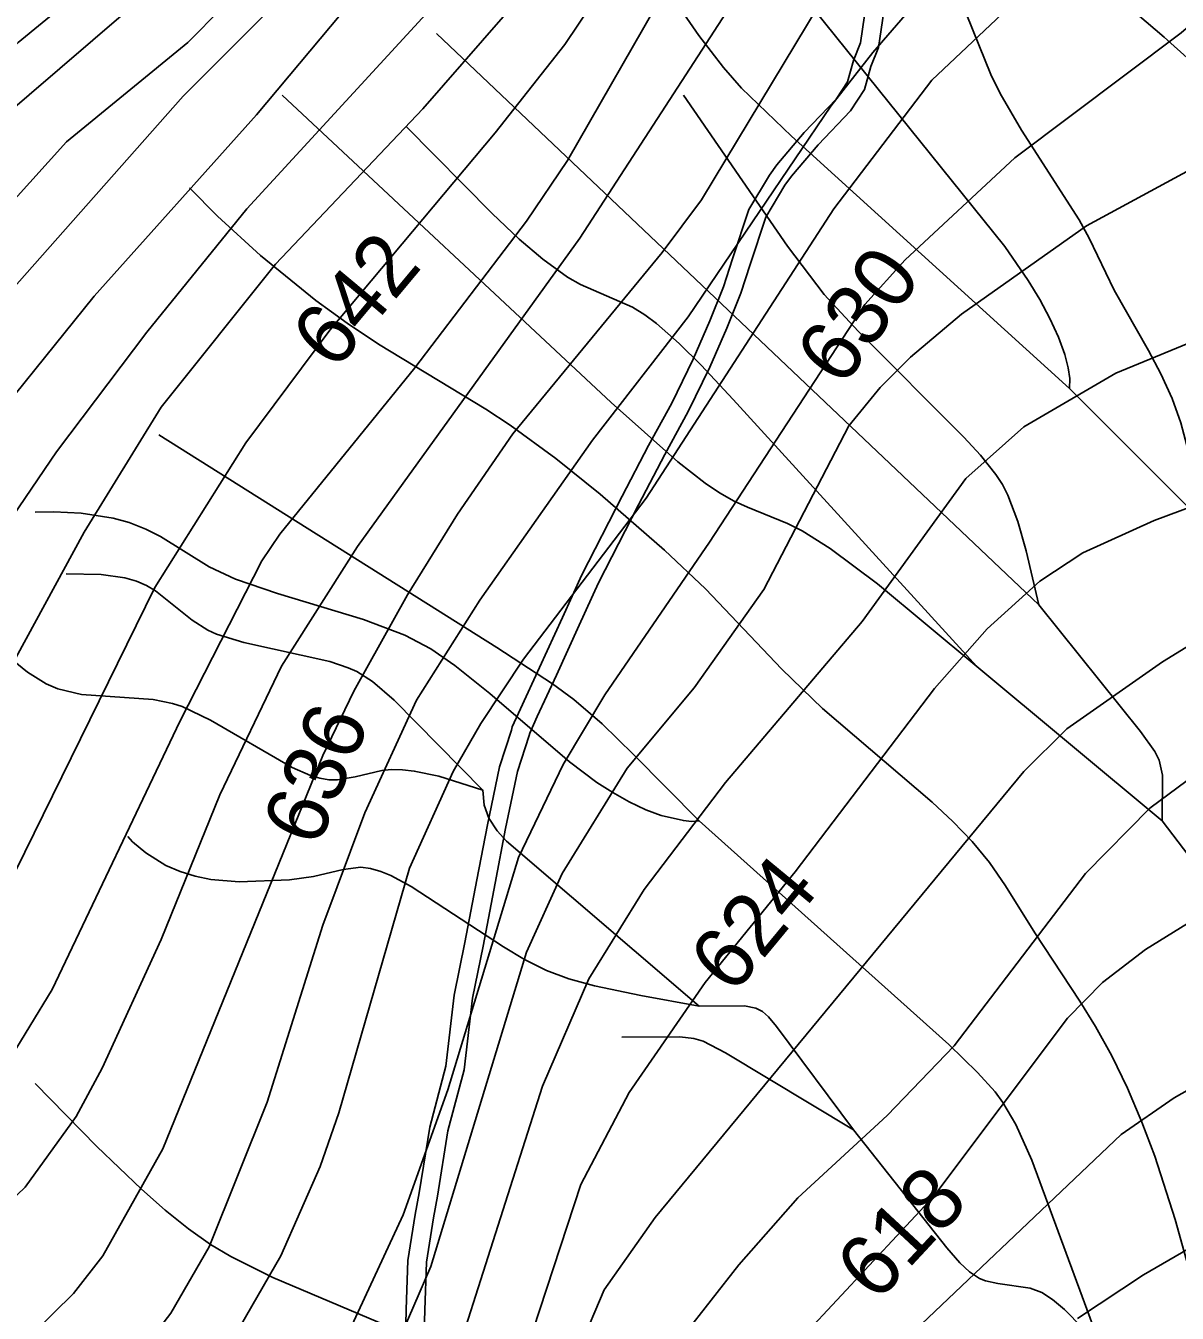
# Model space of a CAD drawing. Extents: x -709584 to -702006, y -1161789 to -1157496.
# Drawn here: x -707906 to -707719.6, y -1161156.7 to -1160948.3 of the extents above; entities that cross this region are included whole.
import ezdxf

# ---------------------------------------------------------------- set-up
doc = ezdxf.new("R2010")
doc.units = 0
for name, color, linetype in [('120_vrstevnice hlavní', 7, 'Continuous'), ('121_vrstevnice hlavní_popis', 7, 'Continuous'), ('122_vrstevnice základní', 7, 'Continuous'), ('411_akumulovaný odtok', 7, 'Continuous'), ('735_OP sítí TI', 7, 'Continuous')]:
    doc.layers.add(name, color=color, linetype=linetype)

msp = doc.modelspace()

# ---------------------------------------------------------------- linework, layer by layer
at = {"layer": '120_vrstevnice hlavní'}
for points in [[(-707604.66, -1160792.45), (-707651.81, -1160809.23), (-707669.03, -1160816.9), (-707684.65, -1160825.72), (-707727.9, -1160856.24), (-707749.3, -1160877.79), (-707770.13, -1160900.79), (-707785.32, -1160918.58), (-707796.31, -1160933.05), (-707802.39, -1160942.3), (-707818.3, -1160970.07), (-707824.95, -1160979.91), (-707843.03, -1161003.63)], [(-707854.31, -1161161.01), (-707844.91, -1161140.76), (-707837.68, -1161120.51), (-707826.25, -1161082.9), (-707819.02, -1161067.86), (-707812.22, -1161056.57), (-707795.3, -1161031.84), (-707770.13, -1160993.36), (-707763.62, -1160986.13), (-707745.83, -1160969.64), (-707718.93, -1160949.39), (-707680.16, -1160915.83), (-707666.28, -1160904.99), (-707657.31, -1160899.34), (-707641.98, -1160892.4), (-707631.56, -1160888.93), (-707615.94, -1160885.17)], [(-707850.99, -1160930.01), (-707880.5, -1160959.66), (-707908.7, -1160991.48), (-707941.39, -1161039.36), (-707951.8, -1161052.23), (-707956.03, -1161056.41), (-707962.8, -1161061.49), (-707974.66, -1161068), (-707986.81, -1161071.47), (-707991.58, -1161071.62), (-707998.25, -1161071.87), (-708006.96, -1161068.93), (-708024.56, -1161059.18), (-708036.13, -1161050.06), (-708041.05, -1161045.29), (-708050.6, -1161034.3), (-708064.34, -1161013.47)], [(-707843.03, -1161003.63), (-707864.87, -1161030.54), (-707867.77, -1161034.88), (-707881.07, -1161060.91), (-707901.76, -1161104.3), (-707916.25, -1161128.05), (-707922.3, -1161135.14), (-707927.34, -1161139.3), (-707933.64, -1161141.99), (-707939.94, -1161143.22), (-707951.81, -1161143.65), (-707966.85, -1161141.48), (-707981.89, -1161136.85), (-707990.28, -1161133.09), (-708011.11, -1161120.07), (-708027.31, -1161107.78), (-708070.56, -1161067.56)], [(-707799.49, -1161160.28), (-707790.53, -1161148.86), (-707780.98, -1161138.01), (-707766.52, -1161124.7), (-707755.67, -1161113.42), (-707734.4, -1161085.5), (-707723.99, -1161074.94), (-707712.13, -1161066.12), (-707706.05, -1161062.5), (-707661.94, -1161044.42), (-707646.89, -1161036.9), (-707629.54, -1161027.21), (-707621.87, -1161023.74), (-707613.63, -1161022.58), (-707606.1, -1161024.32), (-707598.87, -1161028.95), (-707595.55, -1161031.98)]]:
    msp.add_lwpolyline(points, dxfattribs=at)
at = {"layer": '122_vrstevnice základní'}
for points in [[(-707597.71, -1160751.23), (-707632.72, -1160762.08), (-707642.12, -1160765.84), (-707654.13, -1160772.49), (-707684.79, -1160794.91), (-707708.51, -1160813.71), (-707744.39, -1160844.09), (-707763.04, -1160862.46), (-707775.19, -1160875.77), (-707785.61, -1160888.5), (-707804.99, -1160913.95), (-707828.71, -1160946.79), (-707841.73, -1160961.69), (-707865.6, -1160986.85), (-707884.11, -1161010)], [(-707907.98, -1161163.03), (-707898.29, -1161153.48), (-707893.51, -1161147.41), (-707883.82, -1161130.05), (-707857.93, -1161066.41), (-707852.87, -1161055.99), (-707844.19, -1161040.37), (-707836.09, -1161027.35), (-707827.12, -1161014.34), (-707802.96, -1160984.97), (-707796.6, -1160976.44), (-707773.75, -1160938.54), (-707769.7, -1160932.76), (-707757.55, -1160917.86), (-707715.75, -1160877.36), (-707703.31, -1160867.81), (-707687.54, -1160857.98), (-707675.82, -1160852.77), (-707667.29, -1160848.28), (-707645.45, -1160841.2), (-707600.9, -1160832.08)], [(-707599.74, -1160848.72), (-707634.46, -1160856.53), (-707648.34, -1160860.58), (-707664.54, -1160866.51), (-707687.68, -1160876.2), (-707696.94, -1160882.28), (-707709.67, -1160893.12), (-707713.43, -1160897.32), (-707726.02, -1160907.59), (-707752.48, -1160933.62), (-707768.83, -1160952.57), (-707775.63, -1160961.25), (-707798.77, -1160995.39), (-707814.25, -1161015.35), (-707832.47, -1161041.24), (-707842.74, -1161057.44), (-707851.13, -1161075.67)], [(-707875.14, -1161165.49), (-707864.73, -1161147.41), (-707858.36, -1161132.95), (-707855.33, -1161124.27), (-707843.9, -1161084.63), (-707836.81, -1161069.01), (-707832.33, -1161061.2), (-707825.39, -1161050.79), (-707805.57, -1161024.75), (-707775.19, -1160977.89), (-707759.28, -1160957.06), (-707743.23, -1160941.87), (-707721.53, -1160926.1), (-707712.27, -1160918.58), (-707699.11, -1160906.72), (-707689.42, -1160899.63), (-707670.91, -1160887.34), (-707665.12, -1160884.45), (-707642.84, -1160876.78), (-707607.84, -1160868.68)], [(-707607.55, -1160920.9), (-707620.57, -1160923.79), (-707630.98, -1160926.97), (-707654.42, -1160935.79), (-707664.83, -1160940.71), (-707702.44, -1160963.42), (-707734.26, -1160980.63), (-707754.51, -1160994.95), (-707762.75, -1161001.9), (-707767.67, -1161006.81), (-707772.73, -1161013.03), (-707786.48, -1161039.51), (-707797.76, -1161055.42), (-707808.61, -1161068.43), (-707819.17, -1161085.5), (-707824.95, -1161098.23), (-707840.43, -1161149.15), (-707848.67, -1161168.24)], [(-708061.45, -1161062.65), (-708029.48, -1161093.17), (-708017.91, -1161103.29), (-708002.59, -1161115.4), (-707976.38, -1161126.41), (-707966.8, -1161128.61), (-707957.3, -1161128.03), (-707947.76, -1161125.71), (-707941.39, -1161122.96), (-707935.89, -1161119.78), (-707928.95, -1161114.29), (-707921.86, -1161107.2), (-707910.73, -1161091.29), (-707885.12, -1161039.22), (-707870.37, -1161015.78), (-707856.77, -1160997.56), (-707830.01, -1160965.59), (-707818.73, -1160951.27), (-707801.23, -1160925.24)], [(-707777.8, -1160926.68), (-707792.55, -1160946.06), (-707816.27, -1160982.66), (-707852.29, -1161032.56), (-707864.58, -1161051.94), (-707874.57, -1161072.77), (-707884.11, -1161096.21), (-707893.66, -1161117.03), (-707897.85, -1161124.84), (-707906.1, -1161136.27), (-707918.1, -1161147.7), (-707926.93, -1161152.47), (-707936.18, -1161154.35), (-707947.76, -1161154.06), (-707961.64, -1161151.89), (-707975.53, -1161148.28), (-707980.16, -1161146.54), (-707994.04, -1161139.74), (-708013.13, -1161128.17), (-708023.26, -1161120.94), (-708042.5, -1161105.46), (-708082.71, -1161068)], [(-708063.9, -1161030.54), (-708049.01, -1161047.31), (-708028.9, -1161064.67), (-708016.32, -1161073.78), (-708005.9, -1161079.28), (-707992.88, -1161084.49), (-707982.18, -1161087.24), (-707979.29, -1161087.09), (-707972.88, -1161086.59), (-707968.95, -1161084.65), (-707965.17, -1161082.69), (-707957.3, -1161076.1), (-707949.35, -1161068), (-707937.48, -1161051.66), (-707915.79, -1161017.81), (-707894.96, -1160992.06), (-707868.63, -1160962.7), (-707839.42, -1160927.69)], [(-708055.37, -1160972.1), (-708050.74, -1160988.01), (-708046.11, -1160997.56), (-708039.89, -1161007.1), (-708030.06, -1161019.83), (-708023.11, -1161025.33), (-708010.1, -1161033), (-708000.41, -1161036.76), (-707992.59, -1161037.48), (-707989.99, -1161037.19), (-707983.05, -1161035.02), (-707976.68, -1161031.98), (-707971.19, -1161028.08), (-707965.98, -1161023.45), (-707958.46, -1161014.63), (-707953.83, -1161008.26), (-707939.8, -1160985.99), (-707926.78, -1160970.07), (-707907.25, -1160950.98), (-707886.28, -1160933.77)], [(-707879.48, -1160937.1), (-707910.87, -1160964), (-707918.83, -1160972.39), (-707927.5, -1160983.96), (-707946.02, -1161012.75), (-707961.5, -1161032.71), (-707966.41, -1161037.62), (-707977.26, -1161045.29), (-707984.21, -1161047.89), (-707988.83, -1161048.76), (-707998.09, -1161048.04), (-708011.98, -1161043.7), (-708016.9, -1161041.09), (-708023.98, -1161035.89), (-708037.72, -1161022.73), (-708044.96, -1161014.34), (-708053.78, -1161000.74)], [(-707868.63, -1160939.7), (-707879.77, -1160950.98), (-707899.44, -1160967.04), (-707914.34, -1160983.53), (-707923.17, -1160995.1), (-707940.67, -1161022.15), (-707951.08, -1161035.74), (-707958.46, -1161044.28), (-707967.14, -1161051.8), (-707974.08, -1161055.99), (-707983.34, -1161059.76), (-707987.97, -1161060.62), (-707992.59, -1161060.62), (-707999.54, -1161059.47), (-708008.8, -1161055.85), (-708021.23, -1161048.62), (-708036.71, -1161036.76), (-708049.15, -1161024.17), (-708061.88, -1161005.95)], [(-708059.13, -1161045.15), (-708042.06, -1161060.33), (-708024.42, -1161074.51), (-707999.83, -1161091.29), (-707992.02, -1161096.06), (-707981.6, -1161100.11), (-707974.37, -1161101.12), (-707968.87, -1161100.69), (-707965.69, -1161099.82), (-707956.72, -1161095.92), (-707945.58, -1161086.95), (-707935.32, -1161074.51), (-707926.93, -1161061.49), (-707908.12, -1161027.64), (-707901.03, -1161017.23), (-707886.43, -1160997.85), (-707870.23, -1160977.89), (-707835.66, -1160940.28)], [(-707729.49, -1161004.5), (-707699.74, -1160992.27), (-707677.56, -1160982.08), (-707665.84, -1160975.14), (-707655.28, -1160967.33), (-707644.87, -1160960.82), (-707637.06, -1160957.64), (-707611.02, -1160950.98)], [(-707609.87, -1160982.23), (-707626.07, -1160984.54), (-707635.32, -1160987.43), (-707646.89, -1160993.07), (-707665.41, -1161004.5), (-707681.61, -1161012.89), (-707723.27, -1161028.37), (-707734.84, -1161033.57), (-707741.78, -1161038.2), (-707750.32, -1161045.87), (-707758.85, -1161055.56), (-707781.41, -1161085.21), (-707796.02, -1161103.15), (-707808.32, -1161120.94), (-707816.13, -1161135.84), (-707834.93, -1161193.12)], [(-707737.44, -1161062.07), (-707721.96, -1161051.22), (-707704.75, -1161040.66), (-707688.26, -1161032.27), (-707665.7, -1161022.73), (-707648.48, -1161014.63), (-707629.39, -1161004.5), (-707619.12, -1161001.61)], [(-708064.19, -1161180.97), (-708030.35, -1161212.35), (-708012.27, -1161225.66), (-707981.89, -1161245.48), (-707970.32, -1161251.41), (-707961.64, -1161253.58), (-707950.07, -1161255.46), (-707937.34, -1161255.02), (-707926.93, -1161252.86), (-707913.04, -1161247.65), (-707895.68, -1161238.25), (-707872.25, -1161221.18), (-707865.02, -1161214.52), (-707854.89, -1161202.66), (-707845.64, -1161186.75), (-707837.54, -1161167.66), (-707822.35, -1161119.93), (-707814.83, -1161102.57), (-707805.86, -1161088.11), (-707792.7, -1161070.75), (-707770.57, -1161044.71), (-707753.79, -1161021.57), (-707744.39, -1161013.18), (-707729.49, -1161004.5)], [(-707884.11, -1161010), (-707896.55, -1161030.25), (-707917.09, -1161067.86), (-707930.11, -1161088.11), (-707934.88, -1161093.89), (-707948.48, -1161107.78), (-707951.37, -1161109.95), (-707959.62, -1161114.14), (-707968.58, -1161115.15), (-707976.39, -1161114.29), (-707987.55, -1161111.27), (-708000.66, -1161103.44), (-708021.19, -1161089.07), (-708038.3, -1161074.51), (-708051.03, -1161063.37), (-708070.12, -1161043.55)], [(-707554.32, -1161162.45), (-707554.18, -1161153.2), (-707556.78, -1161134.68), (-707560.83, -1161123.11), (-707571.97, -1161097.94), (-707583.11, -1161078.41), (-707592.22, -1161066.84), (-707600.9, -1161058.89), (-707606.83, -1161054.98), (-707613.05, -1161052.96), (-707619.12, -1161052.23), (-707631.27, -1161052.52), (-707635.32, -1161053.25), (-707641.4, -1161055.42), (-707671.48, -1161070.89), (-707703.88, -1161084.92), (-707724.71, -1161097.8), (-707731.66, -1161103.15), (-707737.3, -1161108.93), (-707758.99, -1161137.72), (-707790.38, -1161171.42)], [(-707816.27, -1161162.16), (-707812.37, -1161152.91), (-707804.12, -1161141.19), (-707744.39, -1161069.01), (-707737.44, -1161062.07)], [(-707851.13, -1161075.67), (-707857.93, -1161093.89), (-707866.9, -1161122.53), (-707876.3, -1161145.96), (-707882.52, -1161156.67), (-707890.62, -1161167.23), (-707899.01, -1161175.04), (-707905.81, -1161179.67), (-707912.75, -1161183.14), (-707919.69, -1161185.59), (-707931.27, -1161187.48), (-707938.21, -1161187.62), (-707947.46, -1161186.61), (-707963.67, -1161183.43), (-707979.87, -1161178.36), (-708003.88, -1161164.77), (-708017.04, -1161154.06), (-708049.3, -1161124.7), (-708062.02, -1161113.85)], [(-707576.6, -1161163.03), (-707576.16, -1161147.41), (-707577.32, -1161137), (-707582.24, -1161121.37), (-707589.47, -1161106.91), (-707598.44, -1161092.01), (-707604.95, -1161084.2), (-707614.49, -1161077.83), (-707619.12, -1161076.1), (-707625.49, -1161075.52), (-707631.85, -1161076.39), (-707651.98, -1161084.53), (-707669.17, -1161096.06), (-707708.51, -1161115.3), (-707720.08, -1161121.81), (-707728.62, -1161127.74), (-707768.54, -1161165.63)], [(-707735.71, -1161157.53), (-707725, -1161150.45), (-707713.72, -1161143.94), (-707673.51, -1161125.13), (-707649.06, -1161112.7), (-707644, -1161110.96), (-707636.19, -1161109.66), (-707630.98, -1161110.09), (-707626.93, -1161111.25), (-707622.88, -1161113.42), (-707614.78, -1161120.36), (-707599.16, -1161136.71), (-707595.69, -1161141.91), (-707593.95, -1161147.7), (-707593.67, -1161156.38), (-707594.53, -1161165.06)]]:
    msp.add_lwpolyline(points, dxfattribs=at)
at = {"layer": '411_akumulovaný odtok'}
for p, q in [((-707839.49, -1160949.5), (-707741.99, -1161042)), ((-707736.99, -1161007), (-707716.99, -1161027)), ((-707751.99, -1161052), (-707721.99, -1161077))]:
    msp.add_line(p, q, dxfattribs=at)
for points in [[(-707819.49, -1160894.5), (-707747.49, -1160983.99), (-707743.69, -1160989.51), (-707741.83, -1160992.57), (-707740.17, -1160995.67), (-707738.79, -1160998.68), (-707737.78, -1161001.47), (-707737.23, -1161003.64), (-707736.95, -1161005.38), (-707736.99, -1161007)], [(-707814.49, -1160924.5), (-707797.03, -1160949.82), (-707793.04, -1160955.02), (-707790.11, -1160958.34), (-707782.04, -1160966.14), (-707736.99, -1161007)], [(-707736.99, -1160937), (-707721.7, -1160950.1), (-707713.68, -1160957.28)], [(-707754.64, -1160943.96), (-707749.74, -1160956.16), (-707748.24, -1160959.22), (-707744.77, -1160965.15), (-707735.46, -1160979.66), (-707733.83, -1160982.63), (-707729.77, -1160991.08), (-707724.2, -1161000.81), (-707722.2, -1161004.63), (-707720.4, -1161008.59), (-707718.95, -1161012.56), (-707717.98, -1161016.21), (-707717.36, -1161019.6), (-707717.01, -1161022.54), (-707716.87, -1161024.87), (-707716.99, -1161027)], [(-707864.49, -1160959.5), (-707811.23, -1161009.26), (-707800.45, -1161018.87), (-707795.98, -1161022.33), (-707793.67, -1161023.87), (-707791.28, -1161025.22), (-707789.16, -1161026.2), (-707782.66, -1161028.86), (-707780.31, -1161030.05), (-707775.75, -1161032.86), (-707768.1, -1161038.59), (-707751.99, -1161052)], [(-707799.49, -1160959.5), (-707782.65, -1160983.92), (-707776.71, -1160991.77), (-707771.25, -1160997.71), (-707754.11, -1161014.86), (-707751.4, -1161017.8), (-707748.94, -1161020.88), (-707747.87, -1161022.51), (-707746.99, -1161024.24), (-707745.38, -1161028.52), (-707744.03, -1161033.25), (-707741.99, -1161042)], [(-707844.49, -1160964.5), (-707830.47, -1160978.67), (-707826.12, -1160982.79), (-707822.3, -1160986.07), (-707818.3, -1160988.94), (-707816.2, -1160990.12), (-707807.78, -1160993.81), (-707805.78, -1160995.05), (-707803.86, -1160996.48), (-707800.19, -1160999.7), (-707796.65, -1161003.22), (-707791.46, -1161008.75), (-707751.99, -1161052)], [(-707879.49, -1160974.5), (-707874.98, -1160979.06), (-707867.99, -1160985.43), (-707859.07, -1160992.71), (-707853.98, -1160996.41), (-707848.88, -1160999.82), (-707831.54, -1161010.34), (-707827.56, -1161012.94), (-707820.16, -1161018.34), (-707813, -1161024.09), (-707802.61, -1161033.14), (-707795.94, -1161039.42), (-707783.57, -1161052.4), (-707777.01, -1161058.77), (-707759.25, -1161073.96), (-707755.9, -1161077.07), (-707752.77, -1161080.3), (-707749.94, -1161083.72), (-707747.35, -1161087.52), (-707742.6, -1161095.11), (-707735.34, -1161106.16), (-707732.8, -1161110.28), (-707730.17, -1161115.03), (-707727.61, -1161120.26), (-707725.29, -1161125.75), (-707723.21, -1161131.28), (-707719.88, -1161141.54), (-707716.99, -1161152)], [(-707884.49, -1161014.5), (-707829.72, -1161048.92), (-707820.72, -1161054.81), (-707817.26, -1161057.35), (-707812.7, -1161061.29), (-707807.62, -1161066.22), (-707796.99, -1161077)], [(-707904.49, -1161027), (-707901.45, -1161026.94), (-707897.07, -1161027.18), (-707891.86, -1161027.98), (-707889.25, -1161028.69), (-707886.59, -1161029.73), (-707884.17, -1161030.95), (-707876.34, -1161035.88), (-707872.04, -1161037.83), (-707865.24, -1161040.16), (-707851.35, -1161044.37), (-707844.63, -1161046.9), (-707840.44, -1161049.13), (-707836.51, -1161051.84), (-707830.86, -1161056.35), (-707817.97, -1161067.41), (-707813.53, -1161070.75), (-707810.96, -1161072.41), (-707808.29, -1161073.92), (-707805.63, -1161075.19), (-707803.1, -1161076.13), (-707799.51, -1161076.94), (-707798.2, -1161077.08), (-707796.99, -1161077)], [(-707899.49, -1161037), (-707893.78, -1161037.08), (-707889.95, -1161037.64), (-707888.11, -1161038.17), (-707886.44, -1161038.9), (-707885.02, -1161039.76), (-707879.07, -1161044.5), (-707876.52, -1161046.11), (-707875.13, -1161046.75), (-707870.68, -1161048.13), (-707856.75, -1161051.2), (-707853.81, -1161052.18), (-707852.42, -1161052.81), (-707849.88, -1161054.43), (-707846.36, -1161057.43), (-707831.99, -1161072)], [(-707741.99, -1161042), (-707725.52, -1161062.5), (-707723.16, -1161065.77), (-707722.47, -1161067.17), (-707721.97, -1161069.59), (-707721.99, -1161077)], [(-707909.49, -1161049.5), (-707908.04, -1161051.01), (-707905.74, -1161052.93), (-707902.69, -1161054.81), (-707900.81, -1161055.6), (-707896.97, -1161056.53), (-707885.4, -1161057.31), (-707882.24, -1161057.96), (-707880.67, -1161058.49), (-707876.12, -1161060.66), (-707862.86, -1161068.33), (-707859.9, -1161069.62), (-707858.42, -1161070.07), (-707856.92, -1161070.32), (-707855.52, -1161070.32), (-707852.69, -1161069.85), (-707848.37, -1161068.84), (-707846.79, -1161068.66), (-707845.02, -1161068.7), (-707843.1, -1161068.92), (-707839.15, -1161069.75), (-707831.99, -1161072)], [(-707831.99, -1161072), (-707831.79, -1161074.43), (-707831.02, -1161076.54), (-707829.69, -1161078.58), (-707828.17, -1161080.25), (-707796.99, -1161107)], [(-707796.99, -1161077), (-707756.54, -1161113.21), (-707751.9, -1161117.7), (-707749.06, -1161120.87), (-707747.8, -1161122.56), (-707745.69, -1161126.14), (-707743.09, -1161131.91), (-707731.99, -1161162)], [(-707721.99, -1161077), (-707715.08, -1161086.02), (-707711.58, -1161090.88), (-707708.68, -1161095.36), (-707707.61, -1161097.33), (-707705.77, -1161101.41), (-707704.17, -1161105.6), (-707696.96, -1161127.03), (-707693.82, -1161135.46), (-707691.98, -1161139.5), (-707690.93, -1161141.43), (-707685.46, -1161149.48), (-707683.69, -1161152.78), (-707683.05, -1161154.63), (-707682.62, -1161156.55), (-707682.24, -1161160.69), (-707682.41, -1161165.51), (-707683.17, -1161171.51), (-707683.26, -1161174.41), (-707682.71, -1161176.33), (-707682.34, -1161176.84), (-707681.99, -1161177)], [(-707889.49, -1161079.5), (-707888.74, -1161080.36), (-707886.59, -1161082.18), (-707883.34, -1161084.21), (-707881.03, -1161085.19), (-707878.56, -1161085.94), (-707876.05, -1161086.46), (-707871.46, -1161086.85), (-707863.32, -1161086.5), (-707859.43, -1161086), (-707854.63, -1161084.87), (-707851.78, -1161084.49), (-707850.17, -1161084.69), (-707848.54, -1161085.16), (-707846.91, -1161085.84), (-707843.62, -1161087.58), (-707828.65, -1161097.37), (-707825.23, -1161099.43), (-707821.7, -1161101.22), (-707818.08, -1161102.55), (-707813.93, -1161103.67), (-707806.4, -1161105.26), (-707796.99, -1161107)], [(-707796.99, -1161107), (-707789.62, -1161106.94), (-707787.79, -1161107.29), (-707786.72, -1161107.86), (-707785.76, -1161108.72), (-707784.46, -1161110.28), (-707771.99, -1161127)], [(-707809.49, -1161112), (-707800.1, -1161111.96), (-707797.83, -1161112.22), (-707796.34, -1161112.66), (-707792.69, -1161114.53), (-707771.99, -1161127)], [(-707904.49, -1161119.5), (-707894.53, -1161129.69), (-707887.25, -1161136.63), (-707883.43, -1161139.99), (-707879.67, -1161143.03), (-707876.11, -1161145.57), (-707872.81, -1161147.51), (-707866.01, -1161150.89), (-707841.31, -1161161.35)], [(-707771.99, -1161127), (-707756.87, -1161146.08), (-707754.74, -1161148.53), (-707753.22, -1161149.97), (-707751.55, -1161151.09), (-707750.62, -1161151.45), (-707748.6, -1161151.89), (-707743.36, -1161152.62), (-707741.46, -1161153.33), (-707739.73, -1161154.45), (-707737.81, -1161156.1), (-707731.99, -1161162)]]:
    msp.add_lwpolyline(points, dxfattribs=at)
at = {"layer": '735_OP sítí TI'}
for points in [[(-707769.61, -1160942.52), (-707770.84, -1160951), (-707771.99, -1160953.9), (-707772.97, -1160957.33), (-707774.81, -1160960.13), (-707779.96, -1160965.53), (-707784.37, -1160970.75), (-707785.58, -1160972.42), (-707788.92, -1160977.99), (-707791.59, -1160986.01), (-707793.02, -1160990.53), (-707795.25, -1160996.05), (-707797.94, -1161002.26), (-707801.42, -1161009.34), (-707805.18, -1161016.23), (-707809.43, -1161024.41), (-707815.97, -1161037.16), (-707819.1, -1161044.08), (-707822.8, -1161052.13), (-707825.9, -1161058.82), (-707827.23, -1161061.75), (-707827.38, -1161062.27), (-707829.29, -1161068.24), (-707831.27, -1161077.62), (-707832.97, -1161086.53), (-707834.91, -1161096.66), (-707836.62, -1161105.2), (-707838.01, -1161116.71), (-707840.6, -1161126.56), (-707842.3, -1161137.22), (-707842.96, -1161140.7), (-707844.13, -1161148.17), (-707844.4, -1161156.08), (-707844.6, -1161163.4)], [(-707766.65, -1160942.98), (-707767.92, -1160951.78), (-707769.15, -1160954.86), (-707770.21, -1160958.59), (-707772.45, -1160962.01), (-707777.72, -1160967.53), (-707782.01, -1160972.61), (-707783.08, -1160974.08), (-707786.18, -1160979.25), (-707788.73, -1160986.93), (-707790.2, -1160991.55), (-707792.49, -1160997.21), (-707795.22, -1161003.52), (-707798.76, -1161010.72), (-707802.54, -1161017.65), (-707806.77, -1161025.79), (-707813.27, -1161038.46), (-707816.38, -1161045.32), (-707820.08, -1161053.39), (-707823.18, -1161060.06), (-707824.41, -1161062.79), (-707824.52, -1161063.15), (-707826.39, -1161069), (-707828.33, -1161078.22), (-707830.03, -1161087.09), (-707831.97, -1161097.24), (-707833.66, -1161105.68), (-707835.05, -1161117.27), (-707837.66, -1161127.18), (-707839.34, -1161137.74), (-707840, -1161141.22), (-707841.13, -1161148.45), (-707841.4, -1161156.18), (-707841.6, -1161163.4)]]:
    msp.add_lwpolyline(points, dxfattribs=at)

# ---------------------------------------------------------------- texts
at = {"layer": '121_vrstevnice hlavní_popis'}
for s, rotation, p in [('642', 50.0868, (-707855.98, -1161004.34)), ('630', 54.3971, (-707773.75, -1161007.01)), ('636', 67.6296, (-707858.76, -1161081.54)), ('624', 50.4428, (-707791.5, -1161105.34)), ('618', 47.0945, (-707768.25, -1161155.15))]:
    msp.add_text(s, height=10, rotation=rotation, dxfattribs=at).set_placement(p)

doc.saveas('drawing.dxf')
